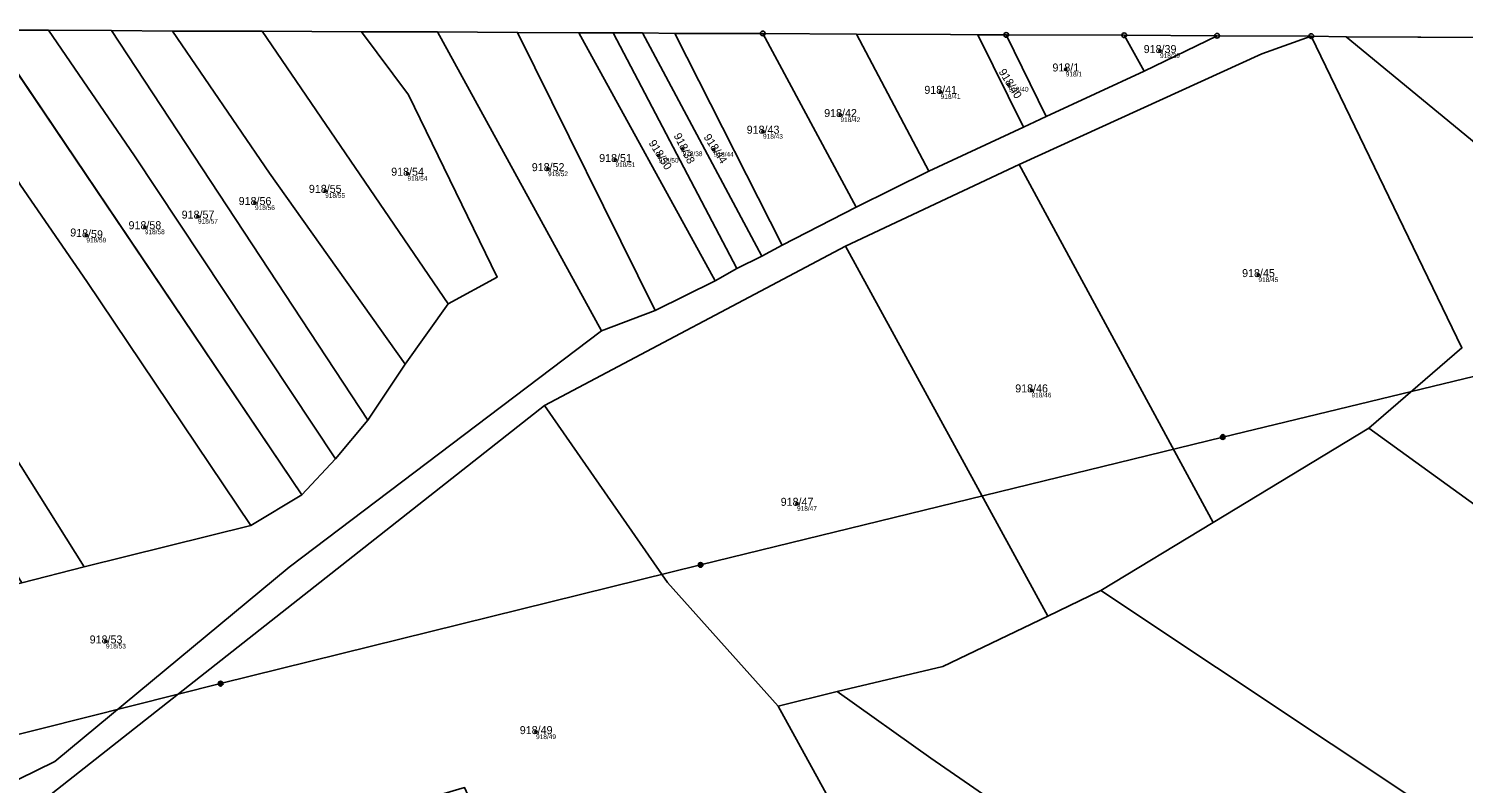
# Model space of a CAD drawing. Extents: x -603967 to -594699, y -1179315 to -1165625.
# Drawn here: x -595456.8 to -595151.9, y -1171267 to -1171106.6 of the extents above; entities that cross this region are included whole.
import ezdxf

# ---------------------------------------------------------------- set-up
doc = ezdxf.new("R2010")
doc.units = 0
for name, color, linetype in [('Definiční body', 7, 'Continuous'), ('Hranice parcel', 7, 'Continuous'), ('Parcelní čísla', 7, 'Continuous'), ('Polygon ku', 7, 'Continuous'), ('Polygon parcely', 7, 'Continuous'), ('Poz předměty', 7, 'Continuous'), ('Značky bodu BP', 7, 'Continuous')]:
    doc.layers.add(name, color=color, linetype=linetype)

msp = doc.modelspace()

# ---------------------------------------------------------------- linework, layer by layer
at = {"layer": 'Definiční body'}
for centre in [(-595216.37, -1171111.36994), (-595236.39, -1171115.27994), (-595248.53, -1171118.48994), (-595262.98, -1171120.03994), (-595284.26, -1171124.96994), (-595300.72, -1171128.50994), (-595322.9, -1171133.61994), (-595317.81, -1171132.21994), (-595311.18, -1171132.33994), (-595376.26, -1171137.43994), (-595346.39, -1171136.46994), (-595332.07, -1171134.52994), (-595393.75, -1171141.07994), (-595420.78, -1171146.55994), (-595408.67, -1171143.66994), (-595432.07, -1171148.80994), (-595444.5, -1171150.55994), (-595195.46, -1171158.98994), (-595243.67, -1171183.49994), (-595293.5, -1171207.60994), (-595440.33, -1171236.86994), (-595348.94, -1171256.13994)]:
    msp.add_circle(centre, 0.25, dxfattribs=at)
at = {"layer": 'Hranice parcel'}
for p, q in [((-595465.3, -1171106.95), (-595452.57, -1171106.91)), ((-595465.3, -1171106.95), (-595398.68, -1171205.67)), ((-595452.57, -1171106.91), (-595439.12, -1171107.01)), ((-595439.12, -1171107.01), (-595384.68, -1171189.83)), ((-595439.12, -1171107.01), (-595426.16, -1171107.12)), ((-595426.16, -1171107.12), (-595407.13, -1171107.16)), ((-595407.13, -1171107.16), (-595367.63, -1171165.09)), ((-595407.13, -1171107.16), (-595386.06, -1171107.27)), ((-595386.06, -1171107.27), (-595369.87, -1171107.31)), ((-595369.87, -1171107.31), (-595335.01, -1171170.81)), ((-595369.87, -1171107.31), (-595352.87, -1171107.39)), ((-595352.87, -1171107.39), (-595323.67, -1171166.52)), ((-595352.87, -1171107.39), (-595339.88, -1171107.48)), ((-595339.88, -1171107.48), (-595310.86, -1171160.23)), ((-595339.88, -1171107.48), (-595332.53, -1171107.5)), ((-595332.53, -1171107.5), (-595326.31, -1171107.51)), ((-595332.53, -1171107.5), (-595306.28, -1171157.62)), ((-595300.95, -1171154.96), (-595326.31, -1171107.51)), ((-595326.31, -1171107.51), (-595319.47, -1171107.61)), ((-595319.47, -1171107.61), (-595296.65, -1171152.62)), ((-595319.47, -1171107.61), (-595300.78, -1171107.63)), ((-595300.78, -1171107.63), (-595280.93, -1171144.54)), ((-595300.78, -1171107.63), (-595280.86, -1171107.79)), ((-595280.86, -1171107.79), (-595265.51, -1171136.91)), ((-595280.86, -1171107.79), (-595260.9, -1171107.84)), ((-595260.9, -1171107.84), (-595255.05, -1171107.91)), ((-595255.05, -1171107.91), (-595245.36, -1171127.53)), ((-595255.05, -1171107.91), (-595249.05, -1171107.94)), ((-595223.98, -1171108), (-595249.05, -1171107.94)), ((-595249.05, -1171107.94), (-595240.56, -1171125.3)), ((-595223.98, -1171108), (-595204.26, -1171108.12)), ((-595219.77, -1171115.62), (-595223.98, -1171108)), ((-595219.77, -1171115.62), (-595204.26, -1171108.12)), ((-595204.26, -1171108.12), (-595184.23, -1171108.2)), ((-595176.81, -1171108.31), (-595184.23, -1171108.2)), ((-595085.49, -1171108.74), (-595176.81, -1171108.31)), ((-595240.56, -1171125.3), (-595219.77, -1171115.62)), ((-595265.51, -1171136.91), (-595245.36, -1171127.53)), ((-595245.36, -1171127.53), (-595240.56, -1171125.3)), ((-595246.32, -1171135.48), (-595283.19, -1171152.84)), ((-595280.93, -1171144.54), (-595265.51, -1171136.91)), ((-595246.32, -1171135.48), (-595205.08, -1171211.57)), ((-595296.65, -1171152.62), (-595280.93, -1171144.54)), ((-595283.19, -1171152.84), (-595347.16, -1171186.72)), ((-595306.28, -1171157.62), (-595300.95, -1171154.96)), ((-595300.95, -1171154.96), (-595296.65, -1171152.62)), ((-595283.19, -1171152.84), (-595240.22, -1171231.47)), ((-595306.28, -1171157.62), (-595310.86, -1171160.23)), ((-595310.86, -1171160.23), (-595323.67, -1171166.52)), ((-595367.63, -1171165.09), (-595376.79, -1171177.91)), ((-595323.67, -1171166.52), (-595335.01, -1171170.81)), ((-595376.79, -1171177.91), (-595384.68, -1171189.83)), ((-595455.28, -1171271.97), (-595347.16, -1171186.72)), ((-595384.68, -1171189.83), (-595391.59, -1171198.06)), ((-595172.01, -1171191.53), (-595205.08, -1171211.57)), ((-595391.59, -1171198.06), (-595398.68, -1171205.67)), ((-595398.68, -1171205.67), (-595409.52, -1171212.2)), ((-595409.52, -1171212.2), (-595444.97, -1171221.01)), ((-595205.08, -1171211.57), (-595228.95, -1171226.04)), ((-595444.97, -1171221.01), (-595458.22, -1171224.44)), ((-595228.95, -1171226.04), (-595240.22, -1171231.47)), ((-595284.94, -1171247.51), (-595297.53, -1171250.61))]:
    msp.add_line(p, q, dxfattribs=at)
for points in [[(-595514.3, -1171106.67), (-595489.4, -1171150.38), (-595444.97, -1171221.01)], [(-595478.08, -1171106.85), (-595458.5, -1171139.89), (-595444.4, -1171160.32), (-595409.52, -1171212.2)], [(-595452.57, -1171106.91), (-595434.24, -1171133.63), (-595391.59, -1171198.06)], [(-595426.16, -1171107.12), (-595405.58, -1171137.35), (-595376.79, -1171177.91)], [(-595386.06, -1171107.27), (-595376.05, -1171120.67), (-595357.18, -1171159.43), (-595367.63, -1171165.09)], [(-595184.23, -1171108.2), (-595194.77, -1171111.93), (-595246.32, -1171135.48)], [(-595184.23, -1171108.2), (-595152.24, -1171174.46), (-595172.01, -1171191.53)], [(-594887.67, -1171338.04), (-594975.64, -1171271.57), (-594997.56, -1171254.33), (-595060.3, -1171204.29), (-595176.81, -1171108.31)], [(-595335.01, -1171170.81), (-595401.42, -1171221.06), (-595451.18, -1171262.39), (-595458.81, -1171266.12)], [(-595347.16, -1171186.72), (-595321.01, -1171224.32), (-595297.53, -1171250.61)], [(-594922.15, -1171371.52), (-595093.23, -1171248.6), (-595118.24, -1171230.4), (-595172.01, -1171191.53)], [(-594948.68, -1171411.69), (-595122.81, -1171296.49), (-595155.45, -1171275.03), (-595228.95, -1171226.04)], [(-595240.22, -1171231.47), (-595262.51, -1171242.21), (-595284.94, -1171247.51)], [(-594974.18, -1171453.97), (-595110.42, -1171364.12), (-595219.36, -1171293.23), (-595265.05, -1171261.66), (-595284.94, -1171247.51)], [(-595297.53, -1171250.61), (-595275.93, -1171289.95), (-595261.48, -1171331)]]:
    msp.add_lwpolyline(points, dxfattribs=at)
at = {"layer": 'Polygon ku'}
msp.add_lwpolyline([(-595085.49, -1171108.74), (-595176.81, -1171108.31), (-595184.23, -1171108.2), (-595204.26, -1171108.12), (-595223.98, -1171108), (-595249.05, -1171107.94), (-595255.05, -1171107.91), (-595260.9, -1171107.84), (-595280.86, -1171107.79), (-595300.78, -1171107.63), (-595319.47, -1171107.61), (-595326.31, -1171107.51), (-595332.53, -1171107.5), (-595339.88, -1171107.48), (-595352.87, -1171107.39), (-595369.87, -1171107.31), (-595386.06, -1171107.27), (-595407.13, -1171107.16), (-595426.16, -1171107.12), (-595439.12, -1171107.01), (-595452.57, -1171106.91), (-595465.3, -1171106.95)], dxfattribs=at)
at = {"layer": 'Polygon parcely'}
for points in [[(-595496.09, -1171163.03), (-595458.22, -1171224.44), (-595444.97, -1171221.01), (-595489.4, -1171150.38), (-595514.3, -1171106.67), (-595526.34, -1171106.61), (-595510.19, -1171138.45)], [(-595489.4, -1171150.38), (-595444.97, -1171221.01), (-595409.52, -1171212.2), (-595444.4, -1171160.32), (-595458.5, -1171139.89), (-595478.08, -1171106.85), (-595514.3, -1171106.67)], [(-595357.18, -1171159.43), (-595367.63, -1171165.09), (-595376.79, -1171177.91), (-595384.68, -1171189.83), (-595391.59, -1171198.06), (-595398.68, -1171205.67), (-595409.52, -1171212.2), (-595444.97, -1171221.01), (-595458.22, -1171224.44), (-595478.14, -1171229.41), (-595458.81, -1171266.12), (-595451.18, -1171262.39), (-595401.42, -1171221.06), (-595335.01, -1171170.81), (-595369.87, -1171107.31), (-595386.06, -1171107.27), (-595376.05, -1171120.67)], [(-595409.52, -1171212.2), (-595398.68, -1171205.67), (-595465.3, -1171106.95), (-595478.08, -1171106.85), (-595458.5, -1171139.89), (-595444.4, -1171160.32)], [(-595465.3, -1171106.95), (-595398.68, -1171205.67), (-595391.59, -1171198.06), (-595434.24, -1171133.63), (-595452.57, -1171106.91)], [(-595434.24, -1171133.63), (-595391.59, -1171198.06), (-595384.68, -1171189.83), (-595439.12, -1171107.01), (-595452.57, -1171106.91)], [(-595439.12, -1171107.01), (-595384.68, -1171189.83), (-595376.79, -1171177.91), (-595405.58, -1171137.35), (-595426.16, -1171107.12)], [(-595405.58, -1171137.35), (-595376.79, -1171177.91), (-595367.63, -1171165.09), (-595407.13, -1171107.16), (-595426.16, -1171107.12)], [(-595407.13, -1171107.16), (-595367.63, -1171165.09), (-595357.18, -1171159.43), (-595376.05, -1171120.67), (-595386.06, -1171107.27)], [(-595335.01, -1171170.81), (-595323.67, -1171166.52), (-595352.87, -1171107.39), (-595369.87, -1171107.31)], [(-595323.67, -1171166.52), (-595310.86, -1171160.23), (-595339.88, -1171107.48), (-595352.87, -1171107.39)], [(-595310.86, -1171160.23), (-595306.28, -1171157.62), (-595332.53, -1171107.5), (-595339.88, -1171107.48)], [(-595332.53, -1171107.5), (-595306.28, -1171157.62), (-595300.95, -1171154.96), (-595326.31, -1171107.51)], [(-595296.65, -1171152.62), (-595319.47, -1171107.61), (-595326.31, -1171107.51), (-595300.95, -1171154.96)], [(-595296.65, -1171152.62), (-595280.93, -1171144.54), (-595300.78, -1171107.63), (-595319.47, -1171107.61)], [(-595280.93, -1171144.54), (-595265.51, -1171136.91), (-595280.86, -1171107.79), (-595300.78, -1171107.63)], [(-595265.51, -1171136.91), (-595245.36, -1171127.53), (-595255.05, -1171107.91), (-595260.9, -1171107.84), (-595280.86, -1171107.79)], [(-595245.36, -1171127.53), (-595240.56, -1171125.3), (-595249.05, -1171107.94), (-595255.05, -1171107.91)], [(-595240.56, -1171125.3), (-595219.77, -1171115.62), (-595223.98, -1171108), (-595249.05, -1171107.94)], [(-595194.77, -1171111.93), (-595246.32, -1171135.48), (-595205.08, -1171211.57), (-595172.01, -1171191.53), (-595152.24, -1171174.46), (-595184.23, -1171108.2)], [(-595219.77, -1171115.62), (-595204.26, -1171108.12), (-595223.98, -1171108)], [(-595184.23, -1171108.2), (-595152.24, -1171174.46), (-595172.01, -1171191.53), (-595118.24, -1171230.4), (-595093.23, -1171248.6), (-594922.15, -1171371.52), (-594902.98, -1171351.19), (-594887.67, -1171338.04), (-594975.64, -1171271.57), (-594997.56, -1171254.33), (-595060.3, -1171204.29), (-595176.81, -1171108.31)], [(-595052.86, -1171137.56), (-595085.49, -1171108.74), (-595176.81, -1171108.31), (-595060.3, -1171204.29), (-594997.56, -1171254.33), (-594975.64, -1171271.57), (-594887.67, -1171338.04), (-594884.26, -1171335.11), (-594849.54, -1171315.94)], [(-595246.32, -1171135.48), (-595283.19, -1171152.84), (-595240.22, -1171231.47), (-595228.95, -1171226.04), (-595205.08, -1171211.57)], [(-595321.01, -1171224.32), (-595297.53, -1171250.61), (-595284.94, -1171247.51), (-595262.51, -1171242.21), (-595240.22, -1171231.47), (-595283.19, -1171152.84), (-595347.16, -1171186.72)], [(-595455.28, -1171271.97), (-595446.29, -1171286.87), (-595433.25, -1171288.32), (-595425.55, -1171289.17), (-595408.39, -1171284.56), (-595403.46, -1171280.62), (-595400.71, -1171278.42), (-595391.39, -1171275.75), (-595377.3, -1171271.71), (-595369.69, -1171269.52), (-595364.15, -1171267.93), (-595332.27, -1171338.17), (-595306.55, -1171334.47), (-595285.02, -1171331.09), (-595268.93, -1171331.48), (-595261.48, -1171331), (-595275.93, -1171289.95), (-595297.53, -1171250.61), (-595321.01, -1171224.32), (-595347.16, -1171186.72)], [(-595118.24, -1171230.4), (-595172.01, -1171191.53), (-595205.08, -1171211.57), (-595228.95, -1171226.04), (-595155.45, -1171275.03), (-595122.81, -1171296.49), (-594948.68, -1171411.69), (-594925.09, -1171374.64), (-594922.15, -1171371.52), (-595093.23, -1171248.6)], [(-595228.95, -1171226.04), (-595240.22, -1171231.47), (-595262.51, -1171242.21), (-595284.94, -1171247.51), (-595265.05, -1171261.66), (-595219.36, -1171293.23), (-595110.42, -1171364.12), (-594974.18, -1171453.97), (-594948.68, -1171411.69), (-595122.81, -1171296.49), (-595155.45, -1171275.03)], [(-595265.05, -1171261.66), (-595284.94, -1171247.51), (-595297.53, -1171250.61), (-595275.93, -1171289.95), (-595261.48, -1171331), (-595250.36, -1171330.1), (-595232.32, -1171328.64), (-595213.46, -1171327.12), (-595198.08, -1171330.69), (-595194.81, -1171332.08), (-595180.91, -1171338), (-595173.59, -1171341.12), (-595172.9, -1171341.42), (-595154.11, -1171354.8), (-595134.99, -1171383.87), (-595122.09, -1171421.65), (-595001.5, -1171499.34), (-595000.25, -1171497.2), (-594974.18, -1171453.97), (-595110.42, -1171364.12), (-595219.36, -1171293.23)]]:
    msp.add_lwpolyline(points, close=True, dxfattribs=at)
msp.add_lwpolyline([(-595468.39, -1171278.41), (-595455.28, -1171271.97), (-595347.16, -1171186.72), (-595283.19, -1171152.84), (-595246.32, -1171135.48), (-595194.77, -1171111.93), (-595184.23, -1171108.2), (-595204.26, -1171108.12), (-595219.77, -1171115.62), (-595240.56, -1171125.3), (-595245.36, -1171127.53), (-595265.51, -1171136.91), (-595280.93, -1171144.54), (-595296.65, -1171152.62), (-595300.95, -1171154.96), (-595306.28, -1171157.62), (-595310.86, -1171160.23), (-595323.67, -1171166.52), (-595335.01, -1171170.81), (-595401.42, -1171221.06), (-595451.18, -1171262.39), (-595458.81, -1171266.12)], dxfattribs=at)
at = {"layer": 'Poz předměty'}
for p, q in [((-595096.19, -1171167.59), (-595203.05, -1171193.41)), ((-595203.05, -1171193.41), (-595313.99, -1171220.6)), ((-595313.99, -1171220.6), (-595415.96, -1171245.84)), ((-595415.96, -1171245.84), (-595528.65, -1171274.16))]:
    msp.add_line(p, q, dxfattribs=at)
for centre, radius in [((-595203.05343, -1171193.40988), 0.5), ((-595203.05343, -1171193.40988), 0.4), ((-595203.05343, -1171193.40988), 0.3), ((-595203.05343, -1171193.40988), 0.2), ((-595203.05343, -1171193.40988), 0.1), ((-595313.99343, -1171220.59988), 0.5), ((-595313.99343, -1171220.59988), 0.4), ((-595313.99343, -1171220.59988), 0.3), ((-595313.99343, -1171220.59988), 0.2), ((-595313.99343, -1171220.59988), 0.1), ((-595415.96343, -1171245.83988), 0.5), ((-595415.96343, -1171245.83988), 0.4), ((-595415.96343, -1171245.83988), 0.3), ((-595415.96343, -1171245.83988), 0.2), ((-595415.96343, -1171245.83988), 0.1)]:
    msp.add_circle(centre, radius, dxfattribs=at)
at = {"layer": 'Značky bodu BP'}
for centre, radius in [((-595300.78, -1171107.62988), 0.5), ((-595300.78, -1171107.62988), 0.0303), ((-595249.05, -1171107.93988), 0.5), ((-595249.05, -1171107.93988), 0.0303), ((-595223.98, -1171107.99988), 0.5), ((-595223.98, -1171107.99988), 0.0303), ((-595204.26, -1171108.11988), 0.5), ((-595204.26, -1171108.11988), 0.0303), ((-595184.23, -1171108.19988), 0.5), ((-595184.23, -1171108.19988), 0.0303)]:
    msp.add_circle(centre, radius, dxfattribs=at)

# ---------------------------------------------------------------- texts
at = {"layer": 'Definiční body'}
for s, p in [('918/39', (-595216.37, -1171112.859)), ('918/1', (-595236.39, -1171116.769)), ('918/41', (-595262.98, -1171121.529)), ('918/40', (-595248.53, -1171119.979)), ('918/42', (-595284.26, -1171126.459)), ('918/43', (-595300.72, -1171129.999)), ('918/50', (-595322.9, -1171135.109)), ('918/38', (-595317.81, -1171133.709)), ('918/44', (-595311.18, -1171133.829)), ('918/52', (-595346.39, -1171137.959)), ('918/51', (-595332.07, -1171136.019)), ('918/54', (-595376.26, -1171138.929)), ('918/55', (-595393.75, -1171142.569)), ('918/56', (-595408.67, -1171145.159)), ('918/58', (-595432.07, -1171150.299)), ('918/57', (-595420.78, -1171148.049)), ('918/59', (-595444.5, -1171152.049)), ('918/45', (-595195.46, -1171160.479)), ('918/46', (-595243.67, -1171184.989)), ('918/47', (-595293.5, -1171209.099)), ('918/53', (-595440.33, -1171238.359)), ('918/49', (-595348.94, -1171257.629))]:
    msp.add_text(s, height=0.999996, dxfattribs=at).set_placement(p)
at = {"layer": 'Parcelní čísla'}
for s, p in [('918/39', (-595219.836, -1171111.795)), ('918/1', (-595239.226, -1171115.705)), ('918/41', (-595266.446, -1171120.465)), ('918/42', (-595287.726, -1171125.395)), ('918/43', (-595304.186, -1171128.935)), ('918/51', (-595335.536, -1171134.955)), ('918/54', (-595379.726, -1171137.865)), ('918/52', (-595349.856, -1171136.895)), ('918/55', (-595397.216, -1171141.505)), ('918/56', (-595412.136, -1171144.095)), ('918/57', (-595424.246, -1171146.985)), ('918/58', (-595435.536, -1171149.235)), ('918/45', (-595198.926, -1171159.415)), ('918/46', (-595247.136, -1171183.925)), ('918/47', (-595296.966, -1171208.035)), ('918/53', (-595443.796, -1171237.295)), ('918/49', (-595352.406, -1171256.565))]:
    msp.add_text(s, height=1.699998, dxfattribs=at).set_placement(p)
for s, rotation, p in [('918/40', 302, (-595250.727, -1171115.775)), ('918/50', 302, (-595325.097, -1171130.905)), ('918/38', 297, (-595319.762, -1171129.324)), ('918/44', 303, (-595313.424, -1171129.664)), ('918/59', 356, (-595447.987, -1171150.742))]:
    msp.add_text(s, height=1.699998, rotation=rotation, dxfattribs=at).set_placement(p)

doc.saveas('drawing.dxf')
